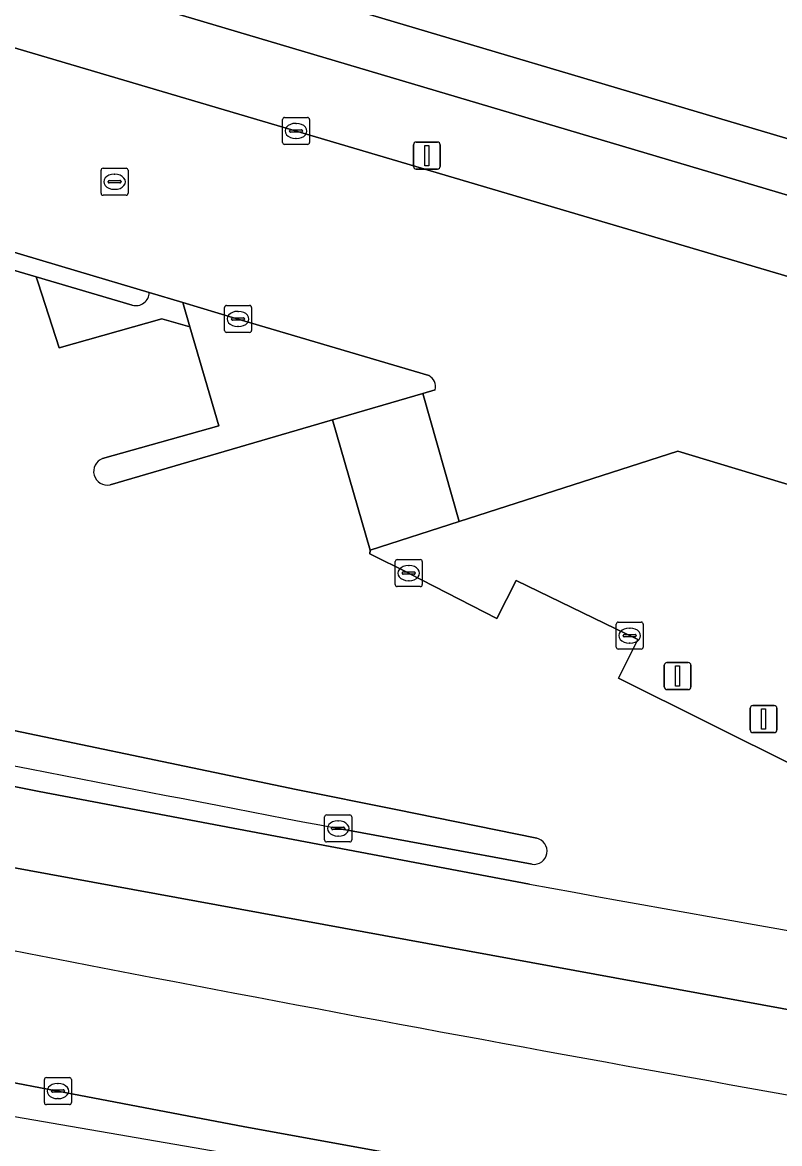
# Model space of a CAD drawing. Extents: x 160349 to 161355, y 381727 to 382854.
# Drawn here: x 161111.89 to 161139.91, y 381749.38 to 381790.86 of the extents above; entities that cross this region are included whole.
import ezdxf

# ---------------------------------------------------------------- set-up
doc = ezdxf.new("R2010")
doc.units = 0
for name, color, linetype in [('IMGEO_Berm_groen', 7, 'Continuous'), ('IMGEO_Berm_open', 7, 'Continuous'), ('IMGEO_Kolk', 7, 'Continuous'), ('IMGEO_Lichtmast', 7, 'Continuous'), ('IMGEO_Loofbos', 7, 'Continuous'), ('IMGEO_Rijbaan_lokaal_open', 7, 'Continuous'), ('IMGEO_Rijbaan_regionaal_gesloten', 7, 'Continuous'), ('IMGEO_Rioolput', 7, 'Continuous'), ('IMGEO_Verkeerseiland_groen', 7, 'Continuous'), ('IMGEO_Verkeerseiland_open', 7, 'Continuous'), ('IMGEO_Vlaggenmast', 7, 'Continuous'), ('IMGEO_Voetpad_open', 7, 'Continuous')]:
    doc.layers.add(name, color=color, linetype=linetype)

msp = doc.modelspace()

# ---------------------------------------------------------------- linework, layer by layer
at = {"layer": 'IMGEO_Berm_groen'}
for points in [[(161031.625, 381818.82), (160955.513, 381841.449), (160954.847, 381839.559), (160956.573, 381839.047), (160962.274, 381837.351), (160975.098, 381833.536), (161000, 381826.127), (161102.641, 381795.637), (161156.616, 381779.603), (161156.846, 381779.535)], [(161158.381, 381781.165), (161103.211, 381797.554), (161031.625, 381818.82)], [(161194.723, 381757.861), (161164.941, 381766.553), (161160.39, 381767.88), (161140.516, 381773.679), (161136.147, 381774.997), (161128.053, 381772.398), (161124.758, 381771.34), (161124.746, 381771.195), (161126.19, 381770.485), (161126.208, 381770.475), (161129.451, 381768.806), (161130.166, 381770.216), (161134.67, 381768.026), (161133.956, 381766.599), (161140.611, 381763.284)], [(161111.006, 381751.736), (161113.204, 381751.319), (161120.126, 381750), (161133.427, 381747.583), (161153.64, 381743.983)]]:
    msp.add_lwpolyline(points, dxfattribs=at)
msp.add_arc((161466.894, 383584.536), 1862.231, 258.540606, 260.067608, dxfattribs=at)
at = {"layer": 'IMGEO_Berm_open'}
for points in [[(161083.945, 381789.036), (161084.287, 381788.69), (161087.19, 381788.882), (161088.064, 381788.605), (161089.189, 381788.274), (161112.405, 381781.447), (161115.956, 381780.403)], [(161116.586, 381780.87), (161113.929, 381781.663), (161100.222, 381785.739)]]:
    msp.add_lwpolyline(points, dxfattribs=at)
msp.add_arc((161116.092, 381780.878), 0.494, 254.0393, 359.0576, dxfattribs=at)
at = {"layer": 'IMGEO_Kolk'}
for p, q in [((161121.591, 381787.346), (161122.443, 381787.346)), ((161121.516, 381786.42), (161121.516, 381787.272)), ((161121.818, 381786.889), (161122.216, 381786.889)), ((161122.004, 381787.126), (161122.029, 381787.126)), ((161122.517, 381787.272), (161122.517, 381786.42)), ((161121.775, 381786.84), (161121.775, 381786.852)), ((161122.213, 381786.803), (161121.815, 381786.803)), ((161122.027, 381786.566), (161122.002, 381786.566)), ((161122.259, 381786.852), (161122.259, 381786.84)), ((161122.443, 381786.346), (161121.591, 381786.346)), ((161119.371, 381779.464), (161119.371, 381780.316)), ((161119.446, 381780.39), (161120.298, 381780.39)), ((161120.372, 381780.316), (161120.372, 381779.464)), ((161119.63, 381779.884), (161119.63, 381779.896)), ((161120.068, 381779.847), (161119.67, 381779.847)), ((161119.673, 381779.933), (161120.071, 381779.933)), ((161119.859, 381780.17), (161119.884, 381780.17)), ((161120.114, 381779.896), (161120.114, 381779.884)), ((161119.882, 381779.61), (161119.857, 381779.61)), ((161120.298, 381779.39), (161119.446, 381779.39)), ((161125.689, 381770.059), (161125.689, 381770.911)), ((161125.764, 381770.985), (161126.616, 381770.985)), ((161126.177, 381770.765), (161126.202, 381770.765)), ((161126.69, 381770.911), (161126.69, 381770.059)), ((161125.948, 381770.479), (161125.948, 381770.491)), ((161126.386, 381770.442), (161125.988, 381770.442)), ((161125.991, 381770.528), (161126.389, 381770.528)), ((161126.432, 381770.491), (161126.432, 381770.479)), ((161126.616, 381769.985), (161125.764, 381769.985)), ((161126.2, 381770.205), (161126.175, 381770.205)), ((161133.941, 381768.672), (161134.793, 381768.672)), ((161133.866, 381767.746), (161133.866, 381768.598)), ((161134.168, 381768.215), (161134.566, 381768.215)), ((161134.354, 381768.452), (161134.379, 381768.452)), ((161134.867, 381768.598), (161134.867, 381767.746)), ((161134.125, 381768.166), (161134.125, 381768.178)), ((161134.563, 381768.129), (161134.165, 381768.129)), ((161134.377, 381767.892), (161134.352, 381767.892)), ((161134.609, 381768.178), (161134.609, 381768.166)), ((161134.793, 381767.672), (161133.941, 381767.672)), ((161123.076, 381760.612), (161123.076, 381761.464)), ((161123.151, 381761.538), (161124.003, 381761.538)), ((161123.564, 381761.318), (161123.589, 381761.318)), ((161124.077, 381761.464), (161124.077, 381760.612)), ((161123.335, 381761.032), (161123.335, 381761.044)), ((161123.773, 381760.995), (161123.375, 381760.995)), ((161123.378, 381761.081), (161123.776, 381761.081)), ((161123.587, 381760.758), (161123.562, 381760.758)), ((161123.819, 381761.044), (161123.819, 381761.032)), ((161124.003, 381760.538), (161123.151, 381760.538)), ((161112.703, 381750.894), (161112.703, 381751.746)), ((161112.778, 381751.82), (161113.63, 381751.82)), ((161113.704, 381751.746), (161113.704, 381750.894)), ((161112.962, 381751.314), (161112.962, 381751.326)), ((161113.4, 381751.277), (161113.002, 381751.277)), ((161113.005, 381751.363), (161113.403, 381751.363)), ((161113.191, 381751.6), (161113.216, 381751.6)), ((161113.446, 381751.326), (161113.446, 381751.314)), ((161113.63, 381750.82), (161112.778, 381750.82)), ((161113.214, 381751.04), (161113.189, 381751.04))]:
    msp.add_line(p, q, dxfattribs=at)
for points in [[(161121.591, 381787.346), (161122.443, 381787.346)], [(161121.516, 381786.42), (161121.516, 381787.272)], [(161122.517, 381787.272), (161122.517, 381786.42)], [(161122.443, 381786.346), (161121.591, 381786.346)], [(161119.371, 381779.464), (161119.371, 381780.316)], [(161119.446, 381780.39), (161120.298, 381780.39)], [(161120.372, 381780.316), (161120.372, 381779.464)], [(161120.298, 381779.39), (161119.446, 381779.39)], [(161125.689, 381770.059), (161125.689, 381770.911)], [(161125.764, 381770.985), (161126.616, 381770.985)], [(161126.69, 381770.911), (161126.69, 381770.059)], [(161126.616, 381769.985), (161125.764, 381769.985)], [(161133.941, 381768.672), (161134.793, 381768.672)], [(161133.866, 381767.746), (161133.866, 381768.598)], [(161134.867, 381768.598), (161134.867, 381767.746)], [(161134.793, 381767.672), (161133.941, 381767.672)], [(161123.076, 381760.612), (161123.076, 381761.464)], [(161123.151, 381761.538), (161124.003, 381761.538)], [(161124.077, 381761.464), (161124.077, 381760.612)], [(161124.003, 381760.538), (161123.151, 381760.538)], [(161112.703, 381750.894), (161112.703, 381751.746)], [(161112.778, 381751.82), (161113.63, 381751.82)], [(161113.704, 381751.746), (161113.704, 381750.894)], [(161113.63, 381750.82), (161112.778, 381750.82)]]:
    msp.add_lwpolyline(points, dxfattribs=at)
for centre, radius, start, end in [((161121.593, 381787.27), 0.0765, 91.552, 178.448), ((161121.593, 381787.27), 0.0765, 91.552, 178.448), ((161122.441, 381787.27), 0.0765, 1.552, 88.448), ((161122.441, 381787.27), 0.0765, 1.552, 88.448), ((161121.815, 381786.849), 0.0403, 85.8775, 175.7526), ((161122.22, 381786.851), 0.0386, 1.7309, 96.639), ((161121.812, 381786.839), 0.0366, 178.938, 274.7102), ((161122.216, 381786.846), 0.043, 264.8664, 352.4533), ((161121.593, 381786.422), 0.0765, 181.552, 268.448), ((161121.593, 381786.422), 0.0765, 181.552, 268.448), ((161122.441, 381786.422), 0.0765, 271.552, 358.448), ((161122.441, 381786.422), 0.0765, 271.552, 358.448), ((161119.448, 381780.314), 0.0765, 91.552, 178.448), ((161119.448, 381780.314), 0.0765, 91.552, 178.448), ((161120.296, 381780.314), 0.0765, 1.552, 88.448), ((161120.296, 381780.314), 0.0765, 1.552, 88.448), ((161119.67, 381779.893), 0.0403, 85.8775, 175.7526), ((161119.667, 381779.883), 0.0366, 178.938, 274.7102), ((161120.071, 381779.89), 0.043, 264.8664, 352.4533), ((161120.075, 381779.895), 0.0386, 1.7309, 96.639), ((161119.448, 381779.466), 0.0765, 181.552, 268.448), ((161119.448, 381779.466), 0.0765, 181.552, 268.448), ((161120.296, 381779.466), 0.0765, 271.552, 358.448), ((161120.296, 381779.466), 0.0765, 271.552, 358.448), ((161125.766, 381770.909), 0.0765, 91.552, 178.448), ((161125.766, 381770.909), 0.0765, 91.552, 178.448), ((161126.614, 381770.909), 0.0765, 1.552, 88.448), ((161126.614, 381770.909), 0.0765, 1.552, 88.448), ((161125.988, 381770.488), 0.0403, 85.8775, 175.7526), ((161125.985, 381770.478), 0.0366, 178.938, 274.7102), ((161126.389, 381770.485), 0.043, 264.8664, 352.4533), ((161126.393, 381770.49), 0.0386, 1.7309, 96.639), ((161125.766, 381770.061), 0.0765, 181.552, 268.448), ((161125.766, 381770.061), 0.0765, 181.552, 268.448), ((161126.614, 381770.061), 0.0765, 271.552, 358.448), ((161126.614, 381770.061), 0.0765, 271.552, 358.448), ((161133.943, 381768.596), 0.0765, 91.552, 178.448), ((161133.943, 381768.596), 0.0765, 91.552, 178.448), ((161134.791, 381768.596), 0.0765, 1.552, 88.448), ((161134.791, 381768.596), 0.0765, 1.552, 88.448), ((161134.165, 381768.175), 0.0403, 85.8775, 175.7526), ((161134.57, 381768.177), 0.0386, 1.7309, 96.639), ((161134.162, 381768.165), 0.0366, 178.938, 274.7102), ((161134.566, 381768.172), 0.043, 264.8664, 352.4533), ((161133.943, 381767.748), 0.0765, 181.552, 268.448), ((161133.943, 381767.748), 0.0765, 181.552, 268.448), ((161134.791, 381767.748), 0.0765, 271.552, 358.448), ((161134.791, 381767.748), 0.0765, 271.552, 358.448), ((161123.153, 381761.462), 0.0765, 91.552, 178.448), ((161123.153, 381761.462), 0.0765, 91.552, 178.448), ((161124.001, 381761.462), 0.0765, 1.552, 88.448), ((161124.001, 381761.462), 0.0765, 1.552, 88.448), ((161123.375, 381761.041), 0.0403, 85.8775, 175.7526), ((161123.372, 381761.031), 0.0366, 178.938, 274.7102), ((161123.776, 381761.038), 0.043, 264.8664, 352.4533), ((161123.78, 381761.043), 0.0386, 1.7309, 96.639), ((161123.153, 381760.614), 0.0765, 181.552, 268.448), ((161123.153, 381760.614), 0.0765, 181.552, 268.448), ((161124.001, 381760.614), 0.0765, 271.552, 358.448), ((161124.001, 381760.614), 0.0765, 271.552, 358.448), ((161112.78, 381751.744), 0.0765, 91.552, 178.448), ((161112.78, 381751.744), 0.0765, 91.552, 178.448), ((161113.628, 381751.744), 0.0765, 1.552, 88.448), ((161113.628, 381751.744), 0.0765, 1.552, 88.448), ((161113.002, 381751.323), 0.0403, 85.8775, 175.7526), ((161112.999, 381751.313), 0.0366, 178.938, 274.7102), ((161113.403, 381751.32), 0.043, 264.8664, 352.4533), ((161113.407, 381751.325), 0.0386, 1.7309, 96.639), ((161112.78, 381750.896), 0.0765, 181.552, 268.448), ((161112.78, 381750.896), 0.0765, 181.552, 268.448), ((161113.628, 381750.896), 0.0765, 271.552, 358.448), ((161113.628, 381750.896), 0.0765, 271.552, 358.448)]:
    msp.add_arc(centre, radius, start, end, dxfattribs=at)
for centre, major_axis, ratio, start_param, end_param in [((161122.003, 381786.846), (-0.387, 0.002), 0.722429, 4.712389, 7.853982), ((161122.028, 381786.846), (-0.39, 0.002), 0.717154, 1.570796, 4.712389), ((161119.858, 381779.89), (-0.387, 0.002), 0.722429, 4.712389, 7.853982), ((161119.883, 381779.89), (-0.39, 0.002), 0.717154, 1.570796, 4.712389), ((161126.176, 381770.485), (-0.387, 0.002), 0.722429, 4.712389, 7.853982), ((161126.201, 381770.485), (-0.39, 0.002), 0.717154, 1.570796, 4.712389), ((161134.353, 381768.172), (-0.387, 0.002), 0.722429, 4.712389, 7.853982), ((161134.378, 381768.172), (-0.39, 0.002), 0.717154, 1.570796, 4.712389), ((161123.563, 381761.038), (-0.387, 0.002), 0.722429, 4.712389, 7.853982), ((161123.588, 381761.038), (-0.39, 0.002), 0.717154, 1.570796, 4.712389), ((161113.19, 381751.32), (-0.387, 0.002), 0.722429, 4.712389, 7.853982), ((161113.215, 381751.32), (-0.39, 0.002), 0.717154, 1.570796, 4.712389)]:
    msp.add_ellipse(centre, major_axis=major_axis, ratio=ratio, start_param=start_param, end_param=end_param, dxfattribs=at)
at = {"layer": 'IMGEO_Lichtmast'}
for p, q in [((161126.363, 381785.536), (161126.363, 381786.336)), ((161126.363, 381786.336), (161126.363, 381785.536)), ((161126.463, 381786.436), (161127.253, 381786.436)), ((161127.253, 381786.436), (161126.463, 381786.436)), ((161127.353, 381786.336), (161127.353, 381785.536)), ((161127.353, 381785.536), (161127.353, 381786.336)), ((161127.253, 381785.436), (161126.463, 381785.436)), ((161126.463, 381785.436), (161127.253, 381785.436)), ((161135.644, 381766.274), (161135.644, 381767.074)), ((161135.644, 381767.074), (161135.644, 381766.274)), ((161135.744, 381767.174), (161136.534, 381767.174)), ((161136.534, 381767.174), (161135.744, 381767.174)), ((161136.634, 381767.074), (161136.634, 381766.274)), ((161136.634, 381766.274), (161136.634, 381767.074)), ((161136.534, 381766.174), (161135.744, 381766.174)), ((161135.744, 381766.174), (161136.534, 381766.174))]:
    msp.add_line(p, q, dxfattribs=at)
for points in [[(161126.783, 381786.311), (161126.933, 381786.311), (161126.933, 381785.561), (161126.783, 381785.561), (161126.783, 381786.311)], [(161136.064, 381767.049), (161136.214, 381767.049), (161136.214, 381766.299), (161136.064, 381766.299), (161136.064, 381767.049)]]:
    msp.add_lwpolyline(points, dxfattribs=at)
for centre, start, end in [((161126.463, 381786.336), 90, 180), ((161126.463, 381786.336), 90, 180), ((161127.253, 381786.336), 0, 90), ((161127.253, 381786.336), 360, 90), ((161126.463, 381785.536), 180, 270), ((161126.463, 381785.536), 180, 270), ((161127.253, 381785.536), 270, 0), ((161127.253, 381785.536), 270, 0), ((161135.744, 381767.074), 90, 180), ((161135.744, 381767.074), 90, 180), ((161136.534, 381767.074), 0, 90), ((161136.534, 381767.074), 360, 90), ((161135.744, 381766.274), 180, 270), ((161135.744, 381766.274), 180, 270), ((161136.534, 381766.274), 270, 0), ((161136.534, 381766.274), 270, 0)]:
    msp.add_arc(centre, 0.1, start, end, dxfattribs=at)
at = {"layer": 'IMGEO_Loofbos'}
msp.add_lwpolyline([(161078.625, 381872.719), (161078.169, 381872.188), (161101.61, 381802.046), (161103.211, 381797.554), (161158.381, 381781.165)], dxfattribs=at)
at = {"layer": 'IMGEO_Rijbaan_lokaal_open'}
for points in [[(161102.318, 381792.671), (161101.829, 381792.813), (161082.36, 381798.448), (161066.152, 381803.279), (161064.125, 381796.368), (161066.717, 381795.606), (161077.326, 381792.38), (161080.438, 381791.494), (161081.572, 381791.271), (161081.767, 381791.116), (161084.955, 381790.21), (161086.493, 381789.773), (161100.222, 381785.739), (161113.929, 381781.663), (161116.586, 381780.87), (161117.826, 381780.498), (161119.788, 381779.908), (161126.928, 381777.795)], [(161127.161, 381777.266), (161126.712, 381777.135), (161128.053, 381772.398), (161136.147, 381774.997), (161140.516, 381773.679), (161160.39, 381767.88), (161162.455, 381774.886), (161102.318, 381792.671)], [(161114.858, 381774.724), (161119.155, 381775.932), (161118.088, 381779.597), (161117.047, 381779.891), (161113.254, 381778.82), (161112.474, 381781.231), (161112.405, 381781.447), (161089.189, 381788.274), (161088.064, 381788.605), (161087.19, 381788.882), (161084.287, 381788.69), (161083.945, 381789.036)], [(161020.075, 381782.715), (161045.737, 381776.58), (161074.955, 381770.078), (161080.529, 381768.918), (161097.321, 381765.422), (161112.516, 381762.406), (161130.652, 381758.978)], [(161056.322, 381776.257), (161086.773, 381769.866), (161091.665, 381768.816), (161099.403, 381767.154), (161108.547, 381765.293), (161122.023, 381762.485), (161125.709, 381761.736), (161130.923, 381760.676)], [(161123.369, 381776.158), (161115.135, 381773.753)], [(161140.611, 381763.284), (161133.956, 381766.599), (161134.67, 381768.026), (161130.166, 381770.216), (161129.451, 381768.806), (161126.208, 381770.475), (161126.19, 381770.485), (161124.746, 381771.195), (161124.758, 381771.34), (161123.369, 381776.158)], [(161130.759, 381759.711), (161123.526, 381761.046)]]:
    msp.add_lwpolyline(points, dxfattribs=at)
msp.add_lwpolyline([(161126.712, 381777.135), (161123.369, 381776.158), (161124.758, 381771.34), (161128.053, 381772.398)], close=True, dxfattribs=at)
for centre, radius, start, end in [((161126.73, 381777.392), 0.449, 343.6839, 63.8587), ((161115.032, 381774.249), 0.506, 110.0883, 281.7557), ((161654.456, 384534.012), 2823.336, 258.325634, 259.160966), ((161130.816, 381760.198), 0.49, 263.3462, 77.3635), ((161547.701, 384058.511), 2337.046, 259.720421, 261.047658)]:
    msp.add_arc(centre, radius, start, end, dxfattribs=at)
at = {"layer": 'IMGEO_Rijbaan_regionaal_gesloten'}
for points in [[(161112.516, 381762.406), (161097.321, 381765.422), (161080.529, 381768.918), (161079.963, 381765.932), (161109.03, 381760.044), (161184.233, 381746.274), (161256.706, 381736.374), (161257.193, 381739.481), (161254.261, 381739.878), (161252.808, 381740.082), (161213.109, 381745.663), (161213.078, 381745.47), (161184.027, 381749.935)], [(161130.652, 381758.978), (161112.516, 381762.406)], [(161145.685, 381750.216), (161163.495, 381747.144), (161182.362, 381744.149), (161226.391, 381737.617), (161248.361, 381734.594), (161252.019, 381734.102), (161256.26, 381733.532), (161256.706, 381736.374), (161184.233, 381746.274), (161109.03, 381760.044)], [(161078.51, 381758.267), (161078.296, 381757.139), (161109.16, 381750.796), (161186.09, 381737.532), (161255.361, 381727.8)], [(161153.64, 381743.983), (161133.427, 381747.583), (161120.126, 381750), (161113.204, 381751.319), (161111.006, 381751.736)]]:
    msp.add_lwpolyline(points, dxfattribs=at)
for centre, radius, start, end in [((161466.894, 383584.536), 1862.231, 258.540606, 260.067608), ((161547.701, 384058.511), 2337.046, 259.720421, 261.047658)]:
    msp.add_arc(centre, radius, start, end, dxfattribs=at)
at = {"layer": 'IMGEO_Rioolput'}
for p, q in [((161114.8, 381784.54), (161114.8, 381785.392)), ((161114.875, 381785.466), (161115.727, 381785.466)), ((161115.288, 381785.246), (161115.313, 381785.246)), ((161115.801, 381785.392), (161115.801, 381784.54)), ((161115.059, 381784.96), (161115.059, 381784.972)), ((161115.497, 381784.923), (161115.099, 381784.923)), ((161115.102, 381785.009), (161115.5, 381785.009)), ((161115.543, 381784.972), (161115.543, 381784.96)), ((161115.727, 381784.466), (161114.875, 381784.466)), ((161115.311, 381784.686), (161115.286, 381784.686))]:
    msp.add_line(p, q, dxfattribs=at)
for points in [[(161114.8, 381784.54), (161114.8, 381785.392)], [(161114.875, 381785.466), (161115.727, 381785.466)], [(161115.801, 381785.392), (161115.801, 381784.54)], [(161115.727, 381784.466), (161114.875, 381784.466)]]:
    msp.add_lwpolyline(points, dxfattribs=at)
for centre, radius, start, end in [((161114.877, 381785.39), 0.0765, 91.552, 178.448), ((161114.877, 381785.39), 0.0765, 91.552, 178.448), ((161115.725, 381785.39), 0.0765, 1.552, 88.448), ((161115.725, 381785.39), 0.0765, 1.552, 88.448), ((161115.099, 381784.969), 0.0403, 85.8775, 175.7526), ((161115.096, 381784.959), 0.0366, 178.938, 274.7102), ((161115.5, 381784.966), 0.043, 264.8664, 352.4533), ((161115.504, 381784.971), 0.0386, 1.7309, 96.639), ((161114.877, 381784.542), 0.0765, 181.552, 268.448), ((161114.877, 381784.542), 0.0765, 181.552, 268.448), ((161115.725, 381784.542), 0.0765, 271.552, 358.448), ((161115.725, 381784.542), 0.0765, 271.552, 358.448)]:
    msp.add_arc(centre, radius, start, end, dxfattribs=at)
for centre, major_axis, ratio, start_param, end_param in [((161115.287, 381784.966), (-0.387, 0.002), 0.722429, 4.712389, 7.853982), ((161115.312, 381784.966), (-0.39, 0.002), 0.717154, 1.570796, 4.712389)]:
    msp.add_ellipse(centre, major_axis=major_axis, ratio=ratio, start_param=start_param, end_param=end_param, dxfattribs=at)
at = {"layer": 'IMGEO_Verkeerseiland_groen'}
for points in [[(161126.928, 381777.795), (161119.788, 381779.908), (161117.826, 381780.498), (161118.088, 381779.597), (161119.155, 381775.932), (161114.858, 381774.724)], [(161115.135, 381773.753), (161123.369, 381776.158), (161126.712, 381777.135)], [(161126.712, 381777.135), (161127.161, 381777.266)]]:
    msp.add_lwpolyline(points, dxfattribs=at)
for centre, radius, start, end in [((161126.73, 381777.392), 0.449, 343.6839, 63.8587), ((161115.032, 381774.249), 0.506, 110.0883, 281.7557)]:
    msp.add_arc(centre, radius, start, end, dxfattribs=at)
at = {"layer": 'IMGEO_Verkeerseiland_open'}
for points in [[(161130.923, 381760.676), (161125.709, 381761.736), (161122.023, 381762.485), (161108.547, 381765.293), (161099.403, 381767.154), (161091.665, 381768.816), (161086.773, 381769.866), (161056.322, 381776.257)], [(161123.526, 381761.046), (161130.759, 381759.711)]]:
    msp.add_lwpolyline(points, dxfattribs=at)
for centre, radius, start, end in [((161654.456, 384534.012), 2823.336, 258.325634, 259.160966), ((161130.816, 381760.198), 0.49, 263.3462, 77.3635)]:
    msp.add_arc(centre, radius, start, end, dxfattribs=at)
at = {"layer": 'IMGEO_Vlaggenmast'}
for p, q in [((161138.824, 381764.683), (161138.824, 381765.483)), ((161138.824, 381765.483), (161138.824, 381764.683)), ((161138.924, 381765.583), (161139.714, 381765.583)), ((161139.714, 381765.583), (161138.924, 381765.583)), ((161139.814, 381765.483), (161139.814, 381764.683)), ((161139.814, 381764.683), (161139.814, 381765.483)), ((161139.714, 381764.583), (161138.924, 381764.583)), ((161138.924, 381764.583), (161139.714, 381764.583))]:
    msp.add_line(p, q, dxfattribs=at)
msp.add_lwpolyline([(161139.244, 381765.458), (161139.394, 381765.458), (161139.394, 381764.708), (161139.244, 381764.708), (161139.244, 381765.458)], dxfattribs=at)
for centre, start, end in [((161138.924, 381765.483), 90, 180), ((161138.924, 381765.483), 90, 180), ((161139.714, 381765.483), 0, 90), ((161139.714, 381765.483), 360, 90), ((161138.924, 381764.683), 180, 270), ((161138.924, 381764.683), 180, 270), ((161139.714, 381764.683), 270, 0), ((161139.714, 381764.683), 270, 0)]:
    msp.add_arc(centre, 0.1, start, end, dxfattribs=at)
at = {"layer": 'IMGEO_Voetpad_open'}
for points in [[(161191.57, 381769.321), (161162.058, 381777.989), (161160.911, 381778.329), (161156.846, 381779.535), (161156.616, 381779.603), (161102.641, 381795.637), (161000, 381826.127)], [(161000, 381822.929), (161043.242, 381810.141), (161059.868, 381805.151), (161061.646, 381804.627), (161066.152, 381803.279), (161082.36, 381798.448), (161101.829, 381792.813), (161102.318, 381792.671), (161162.455, 381774.886), (161167.01, 381773.539), (161178.713, 381770.078), (161186.529, 381767.794), (161198.004, 381764.474)], [(161115.956, 381780.403), (161112.405, 381781.447), (161112.474, 381781.231), (161113.254, 381778.82), (161117.047, 381779.891), (161118.088, 381779.597), (161117.826, 381780.498), (161116.586, 381780.87)]]:
    msp.add_lwpolyline(points, dxfattribs=at)
msp.add_arc((161116.092, 381780.878), 0.494, 254.0393, 359.0576, dxfattribs=at)

doc.saveas('drawing.dxf')
